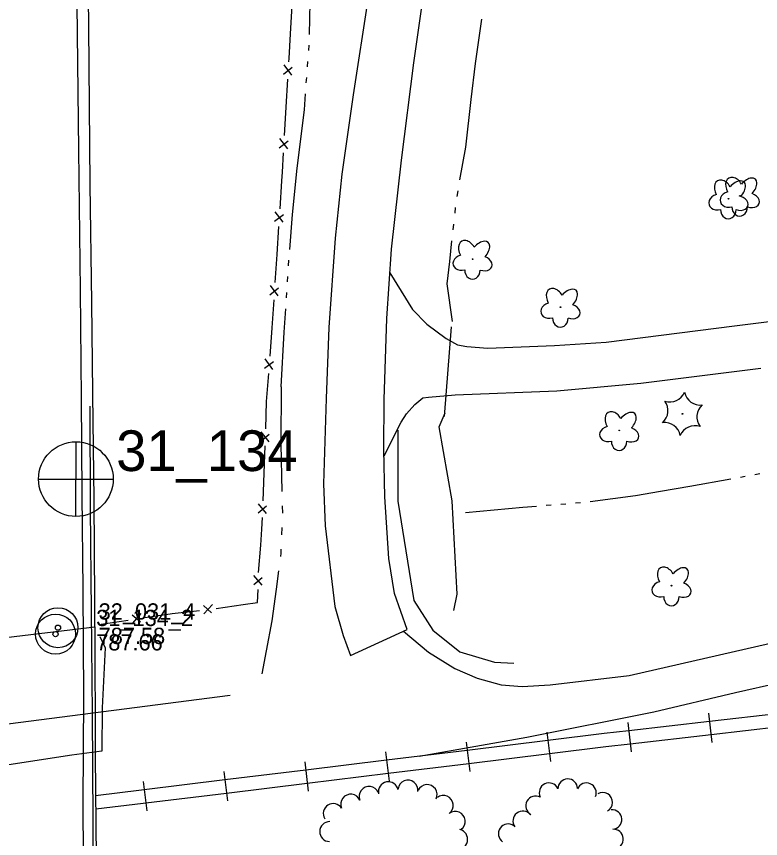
# Model space of a CAD drawing. Extents: x 589250 to 1188077, y 162953 to 363065.
# Drawn here: x 594084.8 to 594359.3, y 174945.5 to 175248.7 of the extents above; entities that cross this region are included whole.
import ezdxf

# ---------------------------------------------------------------- set-up
doc = ezdxf.new("R2010")
doc.units = 0
for name, color, linetype in [('E_DRN_Pipe', 7, 'Continuous'), ('E_DWY', 7, 'Continuous'), ('E_FEN_P', 7, 'Continuous'), ('E_LAND_TreeLine_P', 7, 'Continuous'), ('E_LAND_Vegetation', 7, 'Continuous'), ('E_MAP_PassPoints', 7, 'Continuous'), ('E_MAP_PhotoCenter', 7, 'Continuous'), ('E_RDWY', 7, 'Continuous'), ('E_RDWY_AsphConc', 7, 'Continuous'), ('E_RDWY_Gravel', 7, 'Continuous'), ('E_RR_Abandoned', 7, 'Continuous'), ('E_RR_P', 7, 'Continuous'), ('E_STRUCT', 7, 'Continuous'), ('E_WAL', 7, 'Continuous'), ('E_WTR_FlowLine', 7, 'Continuous')]:
    doc.layers.add(name, color=color, linetype=linetype)

msp = doc.modelspace()

# ---------------------------------------------------------------- linework, layer by layer
at = {"layer": 'E_DRN_Pipe'}
for p, q in [((594245.22, 175134.18), (594242.64, 175101.13)), ((593925.76, 174967.82), (594163.65, 174998.38))]:
    msp.add_line(p, q, dxfattribs=at)
at = {"layer": 'E_DWY'}
for p, q in [((594222.59, 175154.19), (594230.96, 175140.66)), ((594230.96, 175140.66), (594236.14, 175135.27)), ((594349.63, 175134.61), (594392.16, 175139.9)), ((594236.14, 175135.27), (594243.36, 175129.9)), ((594302.34, 175128.58), (594349.63, 175134.61)), ((594243.36, 175129.9), (594247.48, 175127.57)), ((594283.27, 175127.32), (594302.34, 175128.58)), ((594247.48, 175127.57), (594250.9, 175126.93)), ((594250.9, 175126.93), (594258.74, 175126.34)), ((594258.74, 175126.34), (594283.27, 175127.32)), ((594315.13, 175113.4), (594359.36, 175119.05)), ((594284.15, 175110.64), (594315.13, 175113.4)), ((594246.68, 175109.16), (594284.15, 175110.64)), ((594231.73, 175105.57), (594234.77, 175107.99)), ((594234.77, 175107.99), (594236.81, 175108.35)), ((594236.81, 175108.35), (594246.68, 175109.16)), ((594228.71, 175102.12), (594231.73, 175105.57)), ((594226.7, 175099.03), (594228.71, 175102.12)), ((594220.43, 175086.69), (594226.7, 175099.03)), ((594227.61, 175022.04), (594236.84, 175014.3)), ((594310.82, 175005.64), (594363.02, 175017.63)), ((594236.84, 175014.3), (594246.54, 175008.2)), ((594246.54, 175008.2), (594254.73, 175004.65)), ((594254.73, 175004.65), (594263.63, 175002.22)), ((594281.72, 175002.17), (594310.82, 175005.64)), ((594263.63, 175002.22), (594271.39, 175001.62)), ((594271.39, 175001.62), (594281.72, 175002.17))]:
    msp.add_line(p, q, dxfattribs=at)
at = {"layer": 'E_FEN_P'}
for p, q in [((594185.91, 175242.33), (594186.54, 175252.69)), ((594185.35, 175233.18), (594185.91, 175242.33)), ((594185.28, 175231.97), (594185.35, 175233.18)), ((594183.32, 175227.42), (594186.55, 175229.95)), ((594186.45, 175227.07), (594183.52, 175230.86)), ((594184.31, 175215.2), (594184.91, 175225.56)), ((594183.71, 175204.84), (594184.31, 175215.2)), ((594181.75, 175200.28), (594184.98, 175202.82)), ((594184.88, 175199.93), (594181.94, 175203.73)), ((594182.92, 175191.25), (594183.33, 175198.42)), ((594182.71, 175188.06), (594182.92, 175191.25)), ((594182.04, 175177.71), (594182.71, 175188.06)), ((594183.17, 175172.8), (594180.27, 175176.61)), ((594180.04, 175173.17), (594183.3, 175175.68)), ((594180.94, 175160.94), (594181.62, 175171.3)), ((594180.27, 175150.59), (594180.94, 175160.94)), ((594181.4, 175145.67), (594178.5, 175149.49)), ((594178.27, 175146.04), (594181.53, 175148.56)), ((594179.51, 175139.03), (594179.85, 175144.17)), ((594179.13, 175133.82), (594179.51, 175139.03)), ((594178.35, 175123.47), (594179.13, 175133.82)), ((594179.44, 175118.55), (594176.57, 175122.39)), ((594176.31, 175118.95), (594179.59, 175121.43)), ((594177.1, 175106.72), (594177.87, 175117.07)), ((594176.74, 175096.6), (594177.1, 175106.72)), ((594178, 175091.85), (594175.05, 175095.48)), ((594174.93, 175092.12), (594178.03, 175094.66)), ((594176.14, 175080.23), (594176.53, 175090.34)), ((594175.76, 175070.12), (594176.14, 175080.23)), ((594173.93, 175065.64), (594177.04, 175068.17)), ((594177, 175065.36), (594174.06, 175069)), ((594175.36, 175059.56), (594175.52, 175063.86)), ((594174.92, 175053.76), (594175.36, 175059.56)), ((594174.15, 175043.67), (594174.92, 175053.76)), ((594172.33, 175039.18), (594175.42, 175041.73)), ((594175.39, 175038.92), (594172.43, 175042.54)), ((594173.77, 175032.62), (594173.93, 175037.41)), ((594153.8, 175031.44), (594156.76, 175028.74)), ((594153.97, 175028.37), (594157.15, 175031.8)), ((594158.49, 175030.36), (594168.5, 175031.84)), ((594168.5, 175031.84), (594173.77, 175032.62)), ((594127.76, 175024.93), (594130.78, 175028.49)), ((594132.2, 175027.04), (594141.46, 175028.45)), ((594141.46, 175028.45), (594142.21, 175028.53)), ((594142.21, 175028.53), (594152.27, 175029.62)), ((594116, 175024.56), (594126.01, 175026.09)), ((594127.46, 175027.99), (594130.53, 175025.41))]:
    msp.add_line(p, q, dxfattribs=at)
at = {"layer": 'E_LAND_TreeLine_P'}
for centre, radius, start, end in [((594288.17, 174963.89), 3.61, 1.0072, 181.0072), ((594214.89, 174961.04), 3.67, 22.8086, 202.8086), ((594222, 174962.77), 3.67, 11.312, 191.312), ((594229.22, 174963.37), 3.67, 351.5449, 171.5449), ((594236.31, 174961.73), 3.67, 334.4421, 154.4421), ((594281.28, 174962.42), 3.61, 26.2849, 206.2849), ((594295.07, 174962.41), 3.61, 336.9498, 156.9498), ((594208.12, 174958.19), 3.67, 22.8086, 202.8086), ((594242.27, 174957.75), 3.67, 306.7139, 126.7139), ((594301.04, 174958.85), 3.61, 298.9581, 118.9581), ((594201.65, 174954.75), 3.67, 31.9709, 211.9709), ((594276.28, 174957.59), 3.61, 61.5313, 241.5313), ((594246.66, 174951.86), 3.67, 306.7139, 126.7139), ((594271.56, 174952.05), 3.61, 37.6815, 217.6815), ((594304.5, 174952.52), 3.61, 274.309, 94.309), ((594200.33, 174948.08), 3.67, 88.8046, 268.8046), ((594266.21, 174947.3), 3.61, 55.1695, 235.1695), ((594247.57, 174945.22), 3.67, 257.6147, 77.6147), ((594305.05, 174945.33), 3.61, 274.309, 94.309)]:
    msp.add_arc(centre, radius, start, end, dxfattribs=at)
at = {"layer": 'E_LAND_Vegetation'}
for centre, radius in [((594347.47, 175181.49), 0.128), ((594351.65, 175182.5), 0.128), ((594253.09, 175159.2), 0.128), ((594285.49, 175141.51), 0.128), ((594330.46, 175102.15), 0.167), ((594307.18, 175096.04), 0.128), ((594326.47, 175038.78), 0.128)]:
    msp.add_circle(centre, radius, dxfattribs=at)
for centre, radius, start, end in [((594325.86, 175112.44), 5.9, 251.2185, 336.9834), ((594337.08, 175111.29), 5.91, 191.2583, 276.9344), ((594319.25, 175103.31), 5.9, 311.2185, 36.9834), ((594341.68, 175100.99), 5.9, 131.2185, 216.9834), ((594323.9, 175093.06), 5.9, 11.2139, 96.9788), ((594335.07, 175091.86), 5.9, 71.2185, 156.9834)]:
    msp.add_arc(centre, radius, start, end, dxfattribs=at)
for centre, major_axis, ratio in [((594345.52, 175184.44), (2.09, -3.67), 0.691916), ((594349.7, 175185.44), (2.09, -3.67), 0.691916), ((594354.21, 175185.14), (-3.16, -3.55), 0.560249), ((594350.03, 175184.13), (-3.16, -3.55), 0.560249), ((594343.76, 175180.27), (3.47, 0.99), 0.782863), ((594347.94, 175181.27), (3.47, 0.99), 0.782863), ((594355.34, 175180.92), (-3.41, 1.22), 0.716896), ((594351.16, 175179.92), (-3.41, 1.22), 0.716896), ((594347.41, 175177.51), (0.04, 3.45), 0.832022), ((594351.59, 175178.51), (0.04, 3.45), 0.832022), ((594251.14, 175162.15), (2.09, -3.67), 0.691916), ((594255.66, 175161.84), (-3.16, -3.55), 0.560249), ((594249.39, 175157.98), (3.47, 0.99), 0.782863), ((594256.78, 175157.63), (-3.41, 1.22), 0.716896), ((594253.04, 175155.22), (0.04, 3.45), 0.832022), ((594283.54, 175144.45), (2.09, -3.67), 0.691916), ((594288.06, 175144.15), (-3.16, -3.55), 0.560249), ((594281.78, 175140.28), (3.47, 0.99), 0.782863), ((594289.18, 175139.94), (-3.41, 1.22), 0.716896), ((594285.44, 175137.52), (0.04, 3.45), 0.832022), ((594305.21, 175098.98), (2.11, -3.65), 0.691916), ((594309.73, 175098.7), (-3.14, -3.56), 0.560249), ((594303.47, 175094.8), (3.47, 1.01), 0.782863), ((594310.88, 175094.49), (-3.42, 1.2), 0.716896), ((594307.14, 175092.06), (0.03, 3.45), 0.832022), ((594324.5, 175041.71), (2.11, -3.65), 0.691916), ((594329.02, 175041.43), (-3.14, -3.56), 0.560249), ((594322.77, 175037.53), (3.47, 1.01), 0.782863), ((594330.17, 175037.23), (-3.42, 1.2), 0.716896), ((594326.43, 175034.8), (0.03, 3.45), 0.832022)]:
    msp.add_ellipse(centre, major_axis=major_axis, ratio=ratio, start_param=1.570796, end_param=4.712389, dxfattribs=at)
at = {"layer": 'E_MAP_PassPoints'}
for centre, radius in [((594099.23, 175020.9), 7.38), ((594099.23, 175020.9), 7.38), ((594100.13, 175023.28), 7.38), ((594100.13, 175023.28), 7.38), ((594100.13, 175023.28), 0.945), ((594100.13, 175023.28), 0.945), ((594099.23, 175020.9), 0.945), ((594099.23, 175020.9), 0.945)]:
    msp.add_circle(centre, radius, dxfattribs=at)
at = {"layer": 'E_MAP_PhotoCenter'}
for p, q in [((594106.69, 175091.87), (594106.62, 175064.47)), ((594106.69, 175091.87), (594106.62, 175064.47)), ((594093, 175078.07), (594120.46, 175078.06)), ((594093, 175078.07), (594120.46, 175078.06))]:
    msp.add_line(p, q, dxfattribs=at)
msp.add_circle((594106.74, 175078.08), 13.78, dxfattribs=at)
msp.add_circle((594106.74, 175078.08), 13.78, dxfattribs=at)
at = {"layer": 'E_RDWY'}
for p, q in [((594217.58, 175275.33), (594208.99, 175219.84)), ((594231.39, 175231.64), (594236.71, 175268.54)), ((594107.81, 175199.39), (594107.16, 175253.17)), ((594226.82, 175195.76), (594231.39, 175231.64)), ((594208.99, 175219.84), (594204.83, 175190.48)), ((594108.45, 175147.71), (594107.81, 175199.39)), ((594223.21, 175162.89), (594226.82, 175195.76)), ((594204.83, 175190.48), (594202.37, 175166.89)), ((594202.37, 175166.89), (594200.01, 175134.04)), ((594221.39, 175137.32), (594223.21, 175162.89)), ((594108.79, 175107.87), (594108.45, 175147.71)), ((594220.43, 175107.4), (594221.39, 175137.32)), ((594200.01, 175134.04), (594199.02, 175107.77)), ((594109.11, 175072.25), (594108.79, 175107.87)), ((594199.02, 175107.77), (594198.09, 175076.37)), ((594220.39, 175088.95), (594220.43, 175107.4)), ((594220.69, 175071.6), (594220.39, 175088.95)), ((594198.09, 175076.37), (594198.74, 175060.88)), ((594109.41, 175037.4), (594109.11, 175072.25)), ((594222.2, 175048.74), (594220.69, 175071.6)), ((594198.74, 175060.88), (594202.21, 175031.04)), ((594224.28, 175035.86), (594222.2, 175048.74)), ((594109.64, 174997.9), (594109.41, 175037.4)), ((594228.94, 175022.65), (594224.28, 175035.86)), ((594202.21, 175031.04), (594205.35, 175020.39)), ((594208.07, 175013.06), (594228.94, 175022.65)), ((594205.35, 175020.39), (594208.07, 175013.06)), ((594109.41, 174958.4), (594109.64, 174997.9)), ((594109.72, 174913.94), (594109.41, 174958.4))]:
    msp.add_line(p, q, dxfattribs=at)
at = {"layer": 'E_RDWY_AsphConc'}
msp.add_lwpolyline([(594115.61, 175020.01), (594117.55, 175015.81), (594116.39, 174993.66), (594116.35, 174977.8), (594105.25, 174976.22), (594057.01, 174968.93), (594007.67, 174963.13), (593980.82, 174959.67), (593980.33, 174982.94), (593979.95, 174998.51)], dxfattribs=at)
at = {"layer": 'E_RDWY_Gravel'}
for p, q in [((594112.14, 175067.19), (594111.94, 175104.98)), ((594112.5, 175029.09), (594112.14, 175067.19)), ((594112.85, 174991.45), (594112.5, 175029.09)), ((594113.08, 174951.95), (594112.85, 174991.45)), ((594113.13, 174913.69), (594113.08, 174951.95))]:
    msp.add_line(p, q, dxfattribs=at)
msp.add_lwpolyline([(594225.47, 175096.17), (594225.47, 175069.98), (594228.42, 175051.62), (594231.37, 175033.26), (594238.45, 175022.34), (594248.35, 175014.36), (594261.2, 175010.58), (594268.31, 175010.23)], dxfattribs=at)
at = {"layer": 'E_RR_Abandoned'}
for p, q in [((594350.09, 174999.36), (594369.25, 175003.68)), ((594319.95, 174992.26), (594350.09, 174999.36)), ((594273.12, 174982.89), (594319.95, 174992.26)), ((594233.41, 174975.94), (594273.12, 174982.89))]:
    msp.add_line(p, q, dxfattribs=at)
at = {"layer": 'E_RR_P'}
for p, q in [((594340.14, 174991.77), (594341.38, 174980.94)), ((594340.48, 174988.82), (594370.28, 174992.27)), ((594310.67, 174985.37), (594340.47, 174988.82)), ((594310.33, 174988.32), (594311.58, 174977.5)), ((594341.05, 174983.89), (594370.85, 174987.34)), ((594280.49, 174984.73), (594281.81, 174973.92)), ((594280.85, 174981.79), (594301.61, 174984.32)), ((594301.61, 174984.32), (594310.67, 174985.37)), ((594311.24, 174980.44), (594341.04, 174983.89)), ((594250.71, 174981.09), (594252.02, 174970.28)), ((594251.07, 174978.15), (594280.85, 174981.79)), ((594302.2, 174979.4), (594311.24, 174980.44)), ((594220.93, 174977.46), (594222.24, 174966.64)), ((594221.28, 174974.51), (594251.06, 174978.15)), ((594251.67, 174973.23), (594281.45, 174976.86)), ((594281.45, 174976.86), (594302.2, 174979.4)), ((594191.14, 174973.82), (594192.46, 174963.01)), ((594191.5, 174970.87), (594221.28, 174974.51)), ((594161.72, 174967.24), (594191.5, 174970.87)), ((594221.88, 174969.59), (594251.66, 174973.23)), ((594161.36, 174970.18), (594162.67, 174959.37)), ((594192.1, 174965.95), (594221.88, 174969.59)), ((594131.58, 174966.54), (594132.89, 174955.73)), ((594131.93, 174963.6), (594161.71, 174967.24)), ((594162.32, 174962.31), (594192.1, 174965.95)), ((594114, 174961.45), (594130.99, 174963.48)), ((594130.99, 174963.48), (594131.93, 174963.6)), ((594132.53, 174958.68), (594162.31, 174962.31)), ((594114.04, 174956.46), (594131.59, 174958.56)), ((594131.59, 174958.56), (594132.53, 174958.68))]:
    msp.add_line(p, q, dxfattribs=at)
at = {"layer": 'E_STRUCT'}
for p, q in [((594113.66, 175023.65), (594113.76, 175033.36)), ((594030.16, 175013.6), (594113.66, 175023.65)), ((594113.66, 175023.65), (594113.89, 174975.84)), ((594113.89, 174975.84), (594114.35, 174914.85))]:
    msp.add_line(p, q, dxfattribs=at)
at = {"layer": 'E_WAL'}
for p, q in [((594111.51, 175244.94), (594111.02, 175300.51)), ((594112.04, 175186.76), (594111.51, 175244.94)), ((594112.57, 175143.18), (594112.04, 175186.76)), ((594113.12, 175098.84), (594112.57, 175143.18)), ((594113.45, 175070.56), (594113.11, 175099.45)), ((594113.76, 175033.36), (594113.45, 175070.56))]:
    msp.add_line(p, q, dxfattribs=at)
at = {"layer": 'E_WTR_FlowLine'}
for p, q in [((594192.88, 175242.08), (594193.11, 175253.82)), ((594254.17, 175231.37), (594256.47, 175247.73)), ((594192.61, 175236.11), (594192.75, 175238.1)), ((594192.18, 175230.15), (594192.32, 175232.13)), ((594252.6, 175218.06), (594254.17, 175231.37)), ((594191.74, 175224.19), (594191.89, 175226.17)), ((594191.02, 175214.27), (594191.46, 175220.21)), ((594250.54, 175200.46), (594252.6, 175218.06)), ((594188.26, 175191.79), (594191.02, 175214.27)), ((594248.41, 175188.44), (594250.54, 175200.46)), ((594188.23, 175191.52), (594188.26, 175191.79)), ((594186.58, 175175.63), (594188.23, 175191.52)), ((594247.33, 175182.34), (594247.69, 175184.38)), ((594246.59, 175176.2), (594246.82, 175178.25)), ((594185.63, 175162.75), (594186.58, 175175.63)), ((594245.92, 175170.04), (594246.15, 175172.09)), ((594244.64, 175158.29), (594245.47, 175165.94)), ((594185.2, 175156.79), (594185.34, 175158.78)), ((594243.73, 175150.06), (594244.64, 175158.29)), ((594184.79, 175150.83), (594184.91, 175152.82)), ((594245.71, 175136.25), (594243.73, 175150.06)), ((594184.41, 175144.87), (594184.53, 175146.85)), ((594183.61, 175132.33), (594184.15, 175140.89)), ((594182.47, 175112.05), (594183.61, 175132.33)), ((594182.47, 175112.05), (594182.32, 175090.94)), ((594182.32, 175090.94), (594182.75, 175073.48)), ((594357.19, 175079.83), (594358.97, 175080.17)), ((594333.15, 175075.53), (594348.28, 175078.21)), ((594351.85, 175078.85), (594353.63, 175079.16)), ((594313.2, 175072.05), (594322.42, 175073.65)), ((594322.42, 175073.65), (594333.15, 175075.53)), ((594296.43, 175069.86), (594313.2, 175072.05)), ((594182.88, 175068.16), (594182.94, 175065.5)), ((594250.43, 175065.76), (594271.55, 175067.73)), ((594271.55, 175067.73), (594276.59, 175068.13)), ((594280.2, 175068.43), (594282, 175068.57)), ((594285.61, 175068.86), (594287.42, 175069.01)), ((594291.03, 175069.3), (594292.84, 175069.44)), ((594182.73, 175060.18), (594182.62, 175057.52)), ((594182.34, 175050.8), (594182.18, 175049.55)), ((594182.39, 175052.2), (594182.34, 175050.8)), ((594181.52, 175044.27), (594180.67, 175037.45)), ((594180.67, 175037.45), (594178.97, 175025.82)), ((594178.97, 175025.82), (594176.91, 175014.71)), ((594176.91, 175014.71), (594175.33, 175006.21))]:
    msp.add_line(p, q, dxfattribs=at)
msp.add_lwpolyline([(594246.17, 175029.58), (594247.34, 175035.66), (594245.55, 175070.11), (594240.72, 175097.41), (594243.01, 175102.46)], dxfattribs=at)

# ---------------------------------------------------------------- texts
at = {"layer": 'E_MAP_PassPoints'}
for s, p in [('32_031_4', (594115.13, 175026.26)), ('32_031_4', (594115.13, 175026.26)), ('31_134_2', (594114.23, 175023.88)), ('31_134_2', (594114.23, 175023.88)), ('787.58', (594115.13, 175017.26)), ('787.58', (594115.13, 175017.26)), ('787.66', (594114.23, 175014.88)), ('787.66', (594114.23, 175014.88))]:
    msp.add_text(s, height=6, dxfattribs=at).set_placement(p)
at = {"layer": 'E_MAP_PhotoCenter'}
msp.add_text('31_134', height=15, dxfattribs=at).set_placement((594121.59, 175081.05))
msp.add_text('31_134', height=15, dxfattribs=at).set_placement((594121.59, 175081.05))

doc.saveas('drawing.dxf')
